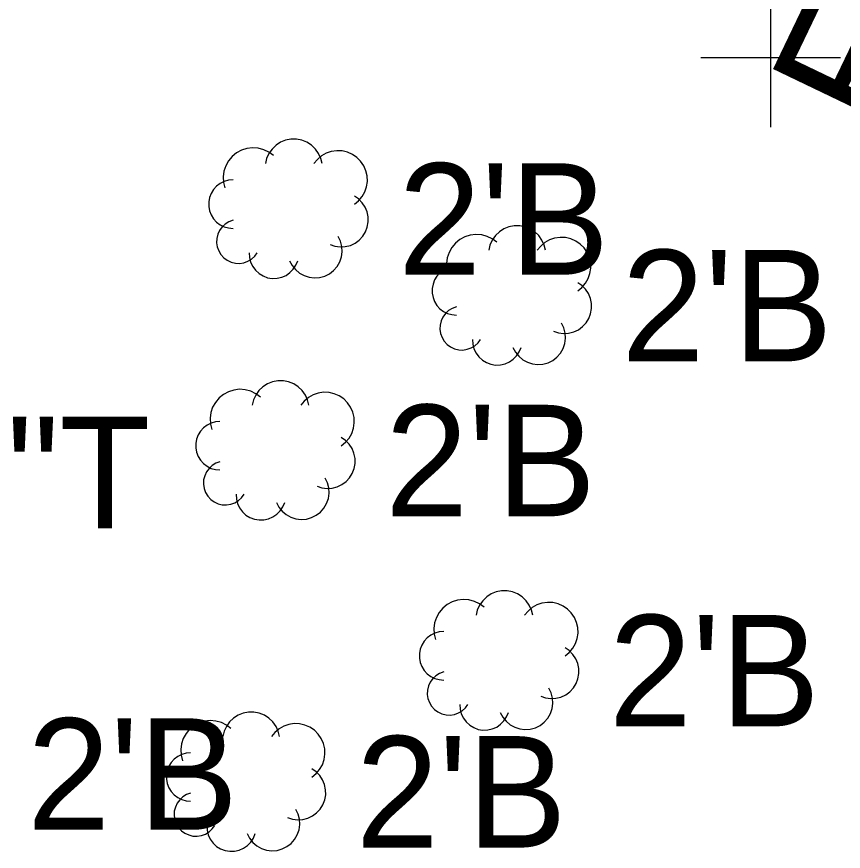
# Model space of a CAD drawing. Extents: x 1363693 to 1365209, y 422201 to 424153.
# Drawn here: x 1364151.62 to 1364163.48, y 422951.54 to 422963.52 of the extents above; entities that cross this region are included whole.
import ezdxf

# ---------------------------------------------------------------- set-up
doc = ezdxf.new("R2010")
doc.units = 0
for name, color, linetype in [('RD_X_Text', 7, 'Continuous'), ('SV_X_Original_Ground', 7, 'Continuous'), ('VG_X_Cells', 7, 'Continuous'), ('VG_X_Text', 7, 'Continuous')]:
    doc.layers.add(name, color=color, linetype=linetype)

msp = doc.modelspace()

# ---------------------------------------------------------------- linework, layer by layer
at = {"layer": 'SV_X_Original_Ground'}
for p, q in [((1364162.441, 422961.93), (1364162.441, 422963.93)), ((1364161.441, 422962.93), (1364163.441, 422962.93))]:
    msp.add_line(p, q, dxfattribs=at)
at = {"layer": 'VG_X_Cells'}
for points in [[(1364156.005, 422961.408), (1364155.986, 422961.483), (1364155.954, 422961.554), (1364155.909, 422961.618), (1364155.852, 422961.672), (1364155.787, 422961.714), (1364155.714, 422961.743), (1364155.638, 422961.758), (1364155.559, 422961.758), (1364155.483, 422961.743), (1364155.41, 422961.714), (1364155.345, 422961.672), (1364155.288, 422961.618), (1364155.243, 422961.554), (1364155.21, 422961.483), (1364155.192, 422961.408)], [(1364155.308, 422961.524), (1364155.243, 422961.573), (1364155.17, 422961.608), (1364155.091, 422961.63), (1364155.009, 422961.636), (1364154.928, 422961.626), (1364154.85, 422961.602), (1364154.779, 422961.563), (1364154.715, 422961.512), (1364154.663, 422961.449), (1364154.623, 422961.378), (1364154.597, 422961.301), (1364154.587, 422961.22), (1364154.592, 422961.138), (1364154.612, 422961.059)], [(1364156.469, 422960.827), (1364156.53, 422960.876), (1364156.58, 422960.935), (1364156.619, 422961.003), (1364156.644, 422961.077), (1364156.655, 422961.153), (1364156.652, 422961.231), (1364156.634, 422961.307), (1364156.603, 422961.378), (1364156.559, 422961.443), (1364156.504, 422961.498), (1364156.44, 422961.541), (1364156.369, 422961.573), (1364156.293, 422961.59), (1364156.215, 422961.593), (1364156.138, 422961.582), (1364156.065, 422961.557), (1364155.997, 422961.518), (1364155.938, 422961.468), (1364155.889, 422961.408)], [(1364154.728, 422961.175), (1364154.664, 422961.169), (1364154.602, 422961.152), (1364154.544, 422961.123), (1364154.493, 422961.084), (1364154.45, 422961.037), (1364154.416, 422960.982), (1364154.393, 422960.922), (1364154.381, 422960.859), (1364154.381, 422960.795), (1364154.393, 422960.732), (1364154.416, 422960.672), (1364154.45, 422960.617), (1364154.493, 422960.57), (1364154.544, 422960.531), (1364154.602, 422960.502), (1364154.664, 422960.485), (1364154.728, 422960.479)], [(1364156.121, 422960.246), (1364156.191, 422960.223), (1364156.265, 422960.213), (1364156.339, 422960.218), (1364156.411, 422960.236), (1364156.478, 422960.268), (1364156.537, 422960.312), (1364156.588, 422960.366), (1364156.627, 422960.429), (1364156.654, 422960.498), (1364156.667, 422960.571), (1364156.666, 422960.645), (1364156.651, 422960.718), (1364156.623, 422960.786), (1364156.582, 422960.848), (1364156.53, 422960.901), (1364156.469, 422960.943)], [(1364154.728, 422960.595), (1364154.67, 422960.574), (1364154.617, 422960.542), (1364154.572, 422960.5), (1364154.536, 422960.45), (1364154.51, 422960.395), (1364154.495, 422960.335), (1364154.493, 422960.274), (1364154.502, 422960.213), (1364154.523, 422960.155), (1364154.555, 422960.103), (1364154.597, 422960.057), (1364154.646, 422960.021), (1364154.702, 422959.995), (1364154.762, 422959.98), (1364154.823, 422959.977), (1364154.884, 422959.987), (1364154.942, 422960.008), (1364154.994, 422960.039), (1364155.04, 422960.081), (1364155.076, 422960.13)], [(1364159.209, 422960.165), (1364159.19, 422960.24), (1364159.158, 422960.311), (1364159.113, 422960.375), (1364159.056, 422960.429), (1364158.991, 422960.471), (1364158.918, 422960.5), (1364158.842, 422960.515), (1364158.763, 422960.515), (1364158.687, 422960.5), (1364158.614, 422960.471), (1364158.549, 422960.429), (1364158.492, 422960.375), (1364158.447, 422960.311), (1364158.414, 422960.24), (1364158.396, 422960.165)], [(1364155.54, 422960.014), (1364155.575, 422959.947), (1364155.623, 422959.887), (1364155.68, 422959.838), (1364155.747, 422959.801), (1364155.819, 422959.778), (1364155.894, 422959.769), (1364155.97, 422959.774), (1364156.043, 422959.795), (1364156.111, 422959.828), (1364156.171, 422959.875), (1364156.221, 422959.932), (1364156.259, 422959.998), (1364156.284, 422960.07), (1364156.294, 422960.145), (1364156.289, 422960.221), (1364156.27, 422960.294), (1364156.237, 422960.363)], [(1364158.512, 422960.281), (1364158.447, 422960.33), (1364158.374, 422960.365), (1364158.295, 422960.387), (1364158.213, 422960.393), (1364158.132, 422960.383), (1364158.054, 422960.359), (1364157.983, 422960.32), (1364157.919, 422960.269), (1364157.867, 422960.206), (1364157.827, 422960.135), (1364157.801, 422960.058), (1364157.791, 422959.977), (1364157.796, 422959.895), (1364157.816, 422959.816)], [(1364159.673, 422959.584), (1364159.734, 422959.633), (1364159.784, 422959.692), (1364159.823, 422959.76), (1364159.848, 422959.834), (1364159.859, 422959.91), (1364159.856, 422959.988), (1364159.838, 422960.064), (1364159.807, 422960.135), (1364159.763, 422960.2), (1364159.708, 422960.255), (1364159.644, 422960.298), (1364159.573, 422960.33), (1364159.497, 422960.347), (1364159.419, 422960.35), (1364159.342, 422960.339), (1364159.269, 422960.314), (1364159.201, 422960.275), (1364159.142, 422960.225), (1364159.093, 422960.165)], [(1364154.96, 422960.13), (1364154.964, 422960.062), (1364154.981, 422959.996), (1364155.01, 422959.934), (1364155.05, 422959.878), (1364155.101, 422959.832), (1364155.159, 422959.796), (1364155.223, 422959.772), (1364155.291, 422959.761), (1364155.36, 422959.763), (1364155.426, 422959.778), (1364155.489, 422959.805), (1364155.545, 422959.844), (1364155.593, 422959.893), (1364155.631, 422959.951), (1364155.657, 422960.014)], [(1364157.932, 422959.932), (1364157.868, 422959.926), (1364157.806, 422959.909), (1364157.748, 422959.88), (1364157.697, 422959.841), (1364157.654, 422959.794), (1364157.62, 422959.739), (1364157.597, 422959.679), (1364157.585, 422959.616), (1364157.585, 422959.552), (1364157.597, 422959.489), (1364157.62, 422959.429), (1364157.654, 422959.374), (1364157.697, 422959.327), (1364157.748, 422959.288), (1364157.806, 422959.259), (1364157.868, 422959.242), (1364157.932, 422959.236)], [(1364159.325, 422959.003), (1364159.395, 422958.98), (1364159.469, 422958.97), (1364159.543, 422958.975), (1364159.615, 422958.993), (1364159.682, 422959.025), (1364159.741, 422959.069), (1364159.792, 422959.123), (1364159.831, 422959.186), (1364159.858, 422959.255), (1364159.871, 422959.328), (1364159.87, 422959.402), (1364159.855, 422959.475), (1364159.827, 422959.543), (1364159.786, 422959.605), (1364159.734, 422959.658), (1364159.673, 422959.7)], [(1364157.932, 422959.352), (1364157.874, 422959.331), (1364157.821, 422959.299), (1364157.776, 422959.257), (1364157.74, 422959.207), (1364157.714, 422959.152), (1364157.699, 422959.092), (1364157.697, 422959.031), (1364157.706, 422958.97), (1364157.727, 422958.912), (1364157.759, 422958.86), (1364157.801, 422958.814), (1364157.85, 422958.778), (1364157.906, 422958.752), (1364157.966, 422958.737), (1364158.027, 422958.734), (1364158.088, 422958.744), (1364158.146, 422958.765), (1364158.198, 422958.796), (1364158.244, 422958.838), (1364158.28, 422958.887)], [(1364158.744, 422958.771), (1364158.779, 422958.704), (1364158.827, 422958.644), (1364158.884, 422958.595), (1364158.951, 422958.558), (1364159.023, 422958.535), (1364159.098, 422958.526), (1364159.174, 422958.531), (1364159.247, 422958.552), (1364159.315, 422958.585), (1364159.375, 422958.632), (1364159.425, 422958.689), (1364159.463, 422958.755), (1364159.488, 422958.827), (1364159.498, 422958.902), (1364159.493, 422958.978), (1364159.474, 422959.051), (1364159.441, 422959.12)], [(1364158.164, 422958.887), (1364158.168, 422958.819), (1364158.185, 422958.753), (1364158.214, 422958.691), (1364158.254, 422958.635), (1364158.305, 422958.589), (1364158.363, 422958.553), (1364158.427, 422958.529), (1364158.495, 422958.518), (1364158.564, 422958.52), (1364158.63, 422958.535), (1364158.693, 422958.562), (1364158.749, 422958.601), (1364158.797, 422958.65), (1364158.835, 422958.708), (1364158.861, 422958.771)], [(1364155.817, 422957.942), (1364155.798, 422958.017), (1364155.766, 422958.088), (1364155.721, 422958.152), (1364155.664, 422958.206), (1364155.599, 422958.248), (1364155.526, 422958.277), (1364155.45, 422958.292), (1364155.371, 422958.292), (1364155.295, 422958.277), (1364155.222, 422958.248), (1364155.157, 422958.206), (1364155.1, 422958.152), (1364155.055, 422958.088), (1364155.022, 422958.017), (1364155.004, 422957.942)], [(1364155.12, 422958.058), (1364155.055, 422958.107), (1364154.982, 422958.142), (1364154.903, 422958.164), (1364154.821, 422958.17), (1364154.74, 422958.16), (1364154.662, 422958.136), (1364154.591, 422958.097), (1364154.527, 422958.046), (1364154.475, 422957.983), (1364154.435, 422957.912), (1364154.409, 422957.835), (1364154.399, 422957.754), (1364154.404, 422957.672), (1364154.424, 422957.593)], [(1364156.281, 422957.361), (1364156.342, 422957.41), (1364156.392, 422957.469), (1364156.431, 422957.537), (1364156.456, 422957.611), (1364156.467, 422957.687), (1364156.464, 422957.765), (1364156.446, 422957.841), (1364156.415, 422957.912), (1364156.371, 422957.977), (1364156.316, 422958.032), (1364156.252, 422958.075), (1364156.181, 422958.107), (1364156.105, 422958.124), (1364156.027, 422958.127), (1364155.95, 422958.116), (1364155.877, 422958.091), (1364155.809, 422958.052), (1364155.75, 422958.002), (1364155.701, 422957.942)], [(1364154.54, 422957.709), (1364154.476, 422957.703), (1364154.414, 422957.686), (1364154.356, 422957.657), (1364154.305, 422957.618), (1364154.262, 422957.571), (1364154.228, 422957.516), (1364154.205, 422957.456), (1364154.193, 422957.393), (1364154.193, 422957.329), (1364154.205, 422957.266), (1364154.228, 422957.206), (1364154.262, 422957.151), (1364154.305, 422957.104), (1364154.356, 422957.065), (1364154.414, 422957.036), (1364154.476, 422957.019), (1364154.54, 422957.013)], [(1364155.933, 422956.78), (1364156.003, 422956.757), (1364156.077, 422956.747), (1364156.151, 422956.752), (1364156.223, 422956.77), (1364156.29, 422956.802), (1364156.349, 422956.846), (1364156.4, 422956.9), (1364156.439, 422956.963), (1364156.466, 422957.032), (1364156.479, 422957.105), (1364156.478, 422957.179), (1364156.463, 422957.252), (1364156.435, 422957.32), (1364156.394, 422957.382), (1364156.342, 422957.435), (1364156.281, 422957.477)], [(1364154.54, 422957.129), (1364154.482, 422957.108), (1364154.429, 422957.076), (1364154.384, 422957.034), (1364154.348, 422956.984), (1364154.322, 422956.929), (1364154.307, 422956.869), (1364154.305, 422956.808), (1364154.314, 422956.747), (1364154.335, 422956.689), (1364154.367, 422956.637), (1364154.409, 422956.591), (1364154.458, 422956.555), (1364154.514, 422956.529), (1364154.574, 422956.514), (1364154.635, 422956.511), (1364154.696, 422956.521), (1364154.754, 422956.542), (1364154.806, 422956.573), (1364154.852, 422956.615), (1364154.888, 422956.664)], [(1364155.352, 422956.548), (1364155.387, 422956.481), (1364155.435, 422956.421), (1364155.492, 422956.372), (1364155.559, 422956.335), (1364155.631, 422956.312), (1364155.706, 422956.303), (1364155.782, 422956.308), (1364155.855, 422956.329), (1364155.923, 422956.362), (1364155.983, 422956.409), (1364156.033, 422956.466), (1364156.071, 422956.532), (1364156.096, 422956.604), (1364156.106, 422956.679), (1364156.101, 422956.755), (1364156.082, 422956.828), (1364156.049, 422956.897)], [(1364154.772, 422956.664), (1364154.776, 422956.596), (1364154.793, 422956.53), (1364154.822, 422956.468), (1364154.862, 422956.412), (1364154.913, 422956.366), (1364154.971, 422956.33), (1364155.035, 422956.306), (1364155.103, 422956.295), (1364155.172, 422956.297), (1364155.238, 422956.312), (1364155.301, 422956.339), (1364155.357, 422956.378), (1364155.405, 422956.427), (1364155.443, 422956.485), (1364155.469, 422956.548)], [(1364159.027, 422954.927), (1364159.008, 422955.002), (1364158.976, 422955.073), (1364158.931, 422955.137), (1364158.874, 422955.191), (1364158.809, 422955.233), (1364158.736, 422955.262), (1364158.66, 422955.277), (1364158.581, 422955.277), (1364158.505, 422955.262), (1364158.432, 422955.233), (1364158.367, 422955.191), (1364158.31, 422955.137), (1364158.265, 422955.073), (1364158.232, 422955.002), (1364158.214, 422954.927)], [(1364158.33, 422955.043), (1364158.265, 422955.092), (1364158.192, 422955.127), (1364158.113, 422955.149), (1364158.031, 422955.155), (1364157.95, 422955.145), (1364157.872, 422955.121), (1364157.801, 422955.082), (1364157.737, 422955.031), (1364157.685, 422954.968), (1364157.645, 422954.897), (1364157.619, 422954.82), (1364157.609, 422954.739), (1364157.614, 422954.657), (1364157.634, 422954.578)], [(1364159.491, 422954.346), (1364159.552, 422954.395), (1364159.602, 422954.454), (1364159.641, 422954.522), (1364159.666, 422954.596), (1364159.677, 422954.672), (1364159.674, 422954.75), (1364159.656, 422954.826), (1364159.625, 422954.897), (1364159.581, 422954.962), (1364159.526, 422955.017), (1364159.462, 422955.06), (1364159.391, 422955.092), (1364159.315, 422955.109), (1364159.237, 422955.112), (1364159.16, 422955.101), (1364159.087, 422955.076), (1364159.019, 422955.037), (1364158.96, 422954.987), (1364158.911, 422954.927)], [(1364157.75, 422954.694), (1364157.686, 422954.688), (1364157.624, 422954.671), (1364157.566, 422954.642), (1364157.515, 422954.603), (1364157.472, 422954.556), (1364157.438, 422954.501), (1364157.415, 422954.441), (1364157.403, 422954.378), (1364157.403, 422954.314), (1364157.415, 422954.251), (1364157.438, 422954.191), (1364157.472, 422954.136), (1364157.515, 422954.089), (1364157.566, 422954.05), (1364157.624, 422954.021), (1364157.686, 422954.004), (1364157.75, 422953.998)], [(1364159.143, 422953.765), (1364159.213, 422953.742), (1364159.287, 422953.732), (1364159.361, 422953.737), (1364159.433, 422953.755), (1364159.5, 422953.787), (1364159.559, 422953.831), (1364159.61, 422953.885), (1364159.649, 422953.948), (1364159.676, 422954.017), (1364159.689, 422954.09), (1364159.688, 422954.164), (1364159.673, 422954.237), (1364159.645, 422954.305), (1364159.604, 422954.367), (1364159.552, 422954.42), (1364159.491, 422954.462)], [(1364157.75, 422954.114), (1364157.692, 422954.093), (1364157.639, 422954.061), (1364157.594, 422954.019), (1364157.558, 422953.969), (1364157.532, 422953.914), (1364157.517, 422953.854), (1364157.515, 422953.793), (1364157.524, 422953.732), (1364157.545, 422953.674), (1364157.577, 422953.622), (1364157.619, 422953.576), (1364157.668, 422953.54), (1364157.724, 422953.514), (1364157.784, 422953.499), (1364157.845, 422953.496), (1364157.906, 422953.506), (1364157.964, 422953.527), (1364158.016, 422953.558), (1364158.062, 422953.6), (1364158.098, 422953.649)], [(1364158.562, 422953.533), (1364158.597, 422953.466), (1364158.645, 422953.406), (1364158.702, 422953.357), (1364158.769, 422953.32), (1364158.841, 422953.297), (1364158.916, 422953.288), (1364158.992, 422953.293), (1364159.065, 422953.314), (1364159.133, 422953.347), (1364159.193, 422953.394), (1364159.243, 422953.451), (1364159.281, 422953.517), (1364159.306, 422953.589), (1364159.316, 422953.664), (1364159.311, 422953.74), (1364159.292, 422953.813), (1364159.259, 422953.882)], [(1364157.982, 422953.649), (1364157.986, 422953.581), (1364158.003, 422953.515), (1364158.032, 422953.453), (1364158.072, 422953.397), (1364158.123, 422953.351), (1364158.181, 422953.315), (1364158.245, 422953.291), (1364158.313, 422953.28), (1364158.382, 422953.282), (1364158.448, 422953.297), (1364158.511, 422953.324), (1364158.567, 422953.363), (1364158.615, 422953.412), (1364158.653, 422953.47), (1364158.679, 422953.533)], [(1364155.396, 422953.188), (1364155.377, 422953.263), (1364155.345, 422953.334), (1364155.3, 422953.398), (1364155.243, 422953.452), (1364155.178, 422953.494), (1364155.105, 422953.523), (1364155.029, 422953.538), (1364154.95, 422953.538), (1364154.874, 422953.523), (1364154.801, 422953.494), (1364154.736, 422953.452), (1364154.679, 422953.398), (1364154.634, 422953.334), (1364154.601, 422953.263), (1364154.583, 422953.188)], [(1364154.699, 422953.304), (1364154.634, 422953.353), (1364154.561, 422953.388), (1364154.482, 422953.41), (1364154.4, 422953.416), (1364154.319, 422953.406), (1364154.241, 422953.382), (1364154.17, 422953.343), (1364154.106, 422953.292), (1364154.054, 422953.229), (1364154.014, 422953.158), (1364153.988, 422953.081), (1364153.978, 422953), (1364153.983, 422952.918), (1364154.003, 422952.839)], [(1364155.86, 422952.607), (1364155.921, 422952.656), (1364155.971, 422952.715), (1364156.01, 422952.783), (1364156.035, 422952.857), (1364156.046, 422952.933), (1364156.043, 422953.011), (1364156.025, 422953.087), (1364155.994, 422953.158), (1364155.95, 422953.223), (1364155.895, 422953.278), (1364155.831, 422953.321), (1364155.76, 422953.353), (1364155.684, 422953.37), (1364155.606, 422953.373), (1364155.529, 422953.362), (1364155.456, 422953.337), (1364155.388, 422953.298), (1364155.329, 422953.248), (1364155.28, 422953.188)], [(1364154.119, 422952.955), (1364154.055, 422952.949), (1364153.993, 422952.932), (1364153.935, 422952.903), (1364153.884, 422952.864), (1364153.841, 422952.817), (1364153.807, 422952.762), (1364153.784, 422952.702), (1364153.772, 422952.639), (1364153.772, 422952.575), (1364153.784, 422952.512), (1364153.807, 422952.452), (1364153.841, 422952.397), (1364153.884, 422952.35), (1364153.935, 422952.311), (1364153.993, 422952.282), (1364154.055, 422952.265), (1364154.119, 422952.259)], [(1364155.512, 422952.026), (1364155.582, 422952.003), (1364155.656, 422951.993), (1364155.73, 422951.998), (1364155.802, 422952.016), (1364155.869, 422952.048), (1364155.928, 422952.092), (1364155.979, 422952.146), (1364156.018, 422952.209), (1364156.045, 422952.278), (1364156.058, 422952.351), (1364156.057, 422952.425), (1364156.042, 422952.498), (1364156.014, 422952.566), (1364155.973, 422952.628), (1364155.921, 422952.681), (1364155.86, 422952.723)], [(1364154.119, 422952.375), (1364154.061, 422952.354), (1364154.008, 422952.322), (1364153.963, 422952.28), (1364153.927, 422952.23), (1364153.901, 422952.175), (1364153.886, 422952.115), (1364153.884, 422952.054), (1364153.893, 422951.993), (1364153.914, 422951.935), (1364153.946, 422951.883), (1364153.988, 422951.837), (1364154.037, 422951.801), (1364154.093, 422951.775), (1364154.153, 422951.76), (1364154.214, 422951.757), (1364154.275, 422951.767), (1364154.333, 422951.788), (1364154.385, 422951.819), (1364154.431, 422951.861), (1364154.467, 422951.91)], [(1364154.931, 422951.794), (1364154.966, 422951.727), (1364155.014, 422951.667), (1364155.071, 422951.618), (1364155.138, 422951.581), (1364155.21, 422951.558), (1364155.285, 422951.549), (1364155.361, 422951.554), (1364155.434, 422951.575), (1364155.502, 422951.608), (1364155.562, 422951.655), (1364155.612, 422951.712), (1364155.65, 422951.778), (1364155.675, 422951.85), (1364155.685, 422951.925), (1364155.68, 422952.001), (1364155.661, 422952.074), (1364155.628, 422952.143)], [(1364154.351, 422951.91), (1364154.355, 422951.842), (1364154.372, 422951.776), (1364154.401, 422951.714), (1364154.441, 422951.658), (1364154.492, 422951.612), (1364154.55, 422951.576), (1364154.614, 422951.552), (1364154.682, 422951.541), (1364154.751, 422951.543), (1364154.817, 422951.558), (1364154.88, 422951.585), (1364154.936, 422951.624), (1364154.984, 422951.673), (1364155.022, 422951.731), (1364155.048, 422951.794)]]:
    msp.add_lwpolyline(points, dxfattribs=at)

# ---------------------------------------------------------------- texts
at = {"layer": 'RD_X_Text'}
msp.add_text('EX.LANDSCAPE', height=2, rotation=64.3574, dxfattribs=at).set_placement((1364164.183, 422961.703))
at = {"layer": 'VG_X_Text'}
for s, p in [("2'B", (1364157.098, 422959.814)), ("2'B", (1364160.302, 422958.571)), ("2'B", (1364156.91, 422956.348)), ('4"T', (1364150.289, 422956.177)), ("2'B", (1364160.12, 422953.333)), ("2'B", (1364151.775, 422951.849)), ("2'B", (1364156.489, 422951.594))]:
    msp.add_text(s, height=1.6, dxfattribs=at).set_placement(p)

doc.saveas('drawing.dxf')
